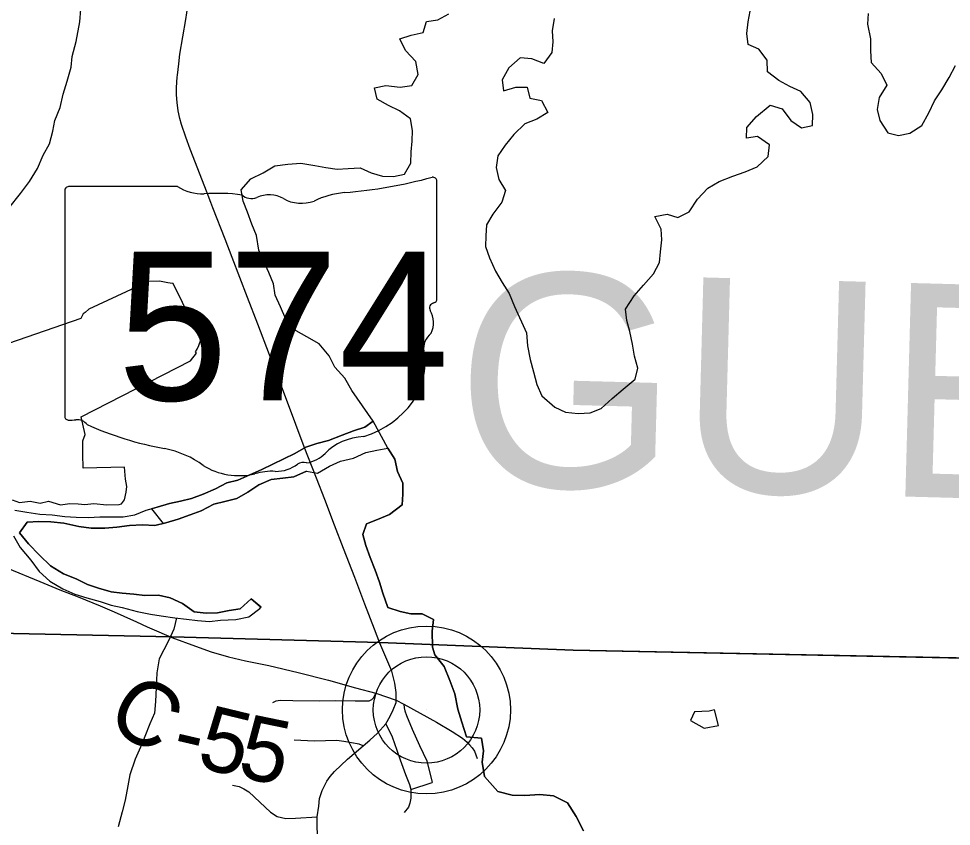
# Model space of a CAD drawing. Extents: x 0 to 191, y 0 to 55.
# Drawn here: x 144.111 to 144.5244, y 23.7729 to 24.1309 of the extents above; entities that cross this region are included whole.
import ezdxf

# ---------------------------------------------------------------- set-up
doc = ezdxf.new("R2010")
doc.units = 0
for name, color, linetype in [('GM_X_Corporation', 7, 'Continuous'), ('GM_X_County_Road', 7, 'Continuous'), ('GM_X_County_Road_Text', 7, 'Continuous'), ('GM_X_County_Text', 7, 'Continuous'), ('GM_X_Major_Lake', 7, 'Continuous'), ('GM_X_Major_River', 7, 'Continuous'), ('GM_X_Minor_Lake', 7, 'Continuous'), ('GM_X_Minor_River', 7, 'Continuous'), ('GM_X_State_Location', 7, 'Continuous'), ('GM_X_State_Route', 7, 'Continuous'), ('GM_X_State_Shield', 7, 'Continuous'), ('GM_X_Township_Road', 7, 'Continuous'), ('GM_X_Unincorporated', 7, 'Continuous'), ('GM_X_Unincorporated_Location', 7, 'Continuous')]:
    doc.layers.add(name, color=color, linetype=linetype)

msp = doc.modelspace()

# ---------------------------------------------------------------- linework, layer by layer
at = {"layer": 'GM_X_Corporation'}
for points in [[(149.5758, 25.41761), (143.27549, 25.41761), (143.27549, 22.87347), (143.3138, 22.87294), (143.47809, 22.86847), (143.4892, 23.25041), (143.50802, 23.86711), (143.51777, 23.86795), (143.52133, 23.86809), (143.52783, 23.86865), (143.53573, 23.86991), (143.5371, 23.871), (144.17888, 23.85682), (144.27104, 23.85429), (144.35683, 23.85102), (144.94266, 23.83902)], [(145.79254, 25.41761), (143.27549, 25.41761), (143.27549, 22.87347), (143.3138, 22.87294), (143.47809, 22.86847), (143.4892, 23.25041), (143.50802, 23.86711), (143.51777, 23.86795), (143.52133, 23.86809), (143.52783, 23.86865), (143.53573, 23.86991), (143.5371, 23.871), (144.17888, 23.85682), (144.27104, 23.85429), (144.35683, 23.85102), (144.94266, 23.83902)], [(144.94266, 23.83902), (144.35683, 23.85102), (144.27104, 23.85429), (144.17888, 23.85682), (143.5371, 23.871), (143.53573, 23.86991), (143.52783, 23.86865), (143.52133, 23.86809), (143.51777, 23.86795), (143.50802, 23.86711), (143.4892, 23.25041), (143.47809, 22.86847), (143.3138, 22.87294), (143.27549, 22.87347), (143.27549, 18.61761)], [(143.4892, 23.25041), (143.50802, 23.86711), (143.51777, 23.86795), (143.52133, 23.86809), (143.52783, 23.86865), (143.53573, 23.86991), (143.5371, 23.871), (144.17888, 23.85682), (144.27104, 23.85429), (144.35683, 23.85102), (144.94266, 23.83902)]]:
    msp.add_lwpolyline(points, dxfattribs=at)
at = {"layer": 'GM_X_County_Road'}
for points in [[(144.10605, 23.88732), (144.1204, 23.88139), (144.12931, 23.87773), (144.13742, 23.87459), (144.14712, 23.87057), (144.15334, 23.86787), (144.15761, 23.86604), (144.16326, 23.86348), (144.16806, 23.86129), (144.17004, 23.8604), (144.17316, 23.85902), (144.17898, 23.85655)], [(144.17898, 23.85655), (144.18942, 23.85269), (144.19636, 23.85018), (144.20398, 23.84794), (144.21165, 23.84627), (144.22198, 23.84413), (144.23486, 23.841), (144.24829, 23.83768), (144.26037, 23.83432), (144.26927, 23.83186), (144.2784, 23.82875)]]:
    msp.add_lwpolyline(points, dxfattribs=at)
at = {"layer": 'GM_X_Major_Lake'}
for p, q in [((144.27465, 23.94045), (144.26809, 23.95251)), ((144.16985, 23.91363), (144.1751, 23.9071))]:
    msp.add_line(p, q, dxfattribs=at)
for points in [[(144.26809, 23.95251), (144.25868, 23.96604), (144.2556, 23.9715), (144.25119, 23.97638), (144.24868, 23.98147), (144.24427, 23.98672), (144.23875, 23.98988), (144.234, 23.99247), (144.2294, 23.99772), (144.22707, 24.00319), (144.22475, 24.00828), (144.22394, 24.01339), (144.22199, 24.0183), (144.21967, 24.0232), (144.21754, 24.02829), (144.21652, 24.03473), (144.21439, 24.03982), (144.21244, 24.04511), (144.21049, 24.05001), (144.20969, 24.05493), (144.21398, 24.05992), (144.21944, 24.06245), (144.22452, 24.06555), (144.23037, 24.06638), (144.23604, 24.06683), (144.2423, 24.06577), (144.24723, 24.06488), (144.25215, 24.06418), (144.25707, 24.06443), (144.26236, 24.06469), (144.2673, 24.06247), (144.27224, 24.06102), (144.27716, 24.06089), (144.28207, 24.0619), (144.28485, 24.06686), (144.28499, 24.0718), (144.28551, 24.07654), (144.28564, 24.08129), (144.28464, 24.08639), (144.27988, 24.08994), (144.27493, 24.09234), (144.26998, 24.09512), (144.2688, 24.10023), (144.2737, 24.10124), (144.28014, 24.10056), (144.28524, 24.10119), (144.28803, 24.10616), (144.28702, 24.11183), (144.28243, 24.11671), (144.27991, 24.12198), (144.28501, 24.12356), (144.29029, 24.12477), (144.29175, 24.12953), (144.29685, 24.13035), (144.30174, 24.13306)], [(144.3483, 24.13099), (144.34741, 24.12548), (144.34784, 24.12055), (144.34733, 24.1158), (144.34378, 24.11102), (144.33847, 24.11304), (144.33335, 24.11355), (144.32829, 24.10912), (144.32532, 24.10378), (144.32594, 24.09885), (144.33141, 24.10044), (144.33633, 24.1005), (144.33752, 24.09558), (144.34282, 24.09451), (144.34553, 24.08923), (144.34064, 24.08633), (144.33537, 24.08418), (144.3305, 24.07957), (144.32658, 24.07478), (144.32341, 24.07), (144.32271, 24.06487), (144.3239, 24.05957), (144.32679, 24.05468), (144.32514, 24.04954), (144.32123, 24.04418), (144.31844, 24.03941), (144.31811, 24.03466), (144.31797, 24.02992), (144.31973, 24.02482), (144.32244, 24.01898), (144.32533, 24.01389), (144.32841, 24.009), (144.33074, 24.00334), (144.33616, 23.99165), (144.3366, 23.98578), (144.3378, 23.97973), (144.33918, 23.97425), (144.34076, 23.96877), (144.34289, 23.96368), (144.34862, 23.95863), (144.35337, 23.95641), (144.35905, 23.95591), (144.36435, 23.95617), (144.36924, 23.95813), (144.37412, 23.96255), (144.37899, 23.96659), (144.38424, 23.97101), (144.38551, 23.97596), (144.38395, 23.98125), (144.38313, 23.98655), (144.38194, 23.99222), (144.38056, 23.99713), (144.37994, 24.00206), (144.38385, 24.00798), (144.38796, 24.01278), (144.39245, 24.01776), (144.39505, 24.02272), (144.39556, 24.02747), (144.39607, 24.03278), (144.39583, 24.03752), (144.39294, 24.04317), (144.39841, 24.04419), (144.40316, 24.04273), (144.40824, 24.04526), (144.41196, 24.05081), (144.41645, 24.05579), (144.42153, 24.0587), (144.42755, 24.06105), (144.43302, 24.06301), (144.43829, 24.06516), (144.44316, 24.06978), (144.44387, 24.0749)], [(144.44387, 24.0749), (144.43853, 24.07863), (144.43362, 24.07781), (144.43376, 24.08255), (144.43806, 24.08754), (144.44406, 24.09254), (144.44937, 24.0909), (144.45321, 24.08564), (144.45797, 24.08247), (144.46288, 24.08348), (144.46302, 24.08841), (144.46183, 24.09371), (144.45761, 24.09859), (144.45286, 24.1008), (144.44791, 24.1034), (144.44295, 24.10732), (144.44271, 24.11244), (144.43906, 24.11732), (144.43431, 24.11935), (144.43369, 24.12427), (144.43439, 24.1294), (144.43529, 24.13415)], [(144.48751, 24.13309), (144.48719, 24.12835), (144.48858, 24.12192), (144.48863, 24.11661), (144.48888, 24.11149), (144.49328, 24.10661), (144.4958, 24.10133), (144.49245, 24.09598), (144.49156, 24.09066), (144.49275, 24.08575), (144.49621, 24.08029), (144.50095, 24.07902), (144.50605, 24.08003), (144.51131, 24.08351), (144.51447, 24.08905), (144.51687, 24.09439), (144.52022, 24.09936), (144.52338, 24.10471), (144.52616, 24.11005)], [(144.26809, 23.95251), (144.26453, 23.94981), (144.25944, 23.94823), (144.25435, 23.94627), (144.24832, 23.94392), (144.24323, 23.94253), (144.23833, 23.94095), (144.23344, 23.93805)], [(144.23344, 23.93805), (144.21876, 23.93104), (144.20821, 23.92636), (144.20331, 23.92516), (144.19823, 23.92244), (144.19276, 23.9201), (144.18768, 23.91814), (144.18277, 23.91694), (144.17786, 23.91593), (144.17239, 23.91435), (144.16985, 23.91363)], [(144.23863, 23.93034), (144.24355, 23.92945), (144.24882, 23.93255), (144.25372, 23.9347), (144.25938, 23.93609), (144.26484, 23.93863), (144.26974, 23.93964), (144.27465, 23.94046), (144.27773, 23.93556), (144.27892, 23.93008), (144.28125, 23.92499), (144.2813, 23.92006), (144.28097, 23.91532), (144.27534, 23.91108), (144.27007, 23.90892), (144.26517, 23.90697), (144.26352, 23.90221), (144.26489, 23.89729), (144.26684, 23.89201), (144.26898, 23.88635), (144.27093, 23.88106), (144.2725, 23.87615), (144.27464, 23.86992), (144.28015, 23.8681), (144.28489, 23.86702), (144.28981, 23.86708), (144.29494, 23.86449), (144.29424, 23.85936), (144.29443, 23.85234)], [(144.27465, 23.94046), (144.27773, 23.93556), (144.27892, 23.93008), (144.28125, 23.92499), (144.2813, 23.92006), (144.28097, 23.91532), (144.27534, 23.91108), (144.27007, 23.90892), (144.26517, 23.90697), (144.26352, 23.90221), (144.26489, 23.89729), (144.26684, 23.89201), (144.26898, 23.88635), (144.27093, 23.88106), (144.2725, 23.87615), (144.27464, 23.86992), (144.28015, 23.8681), (144.28489, 23.86702), (144.28981, 23.86708), (144.29494, 23.86449), (144.29424, 23.85936), (144.29443, 23.85234)], [(144.29443, 23.85234), (144.29424, 23.85936), (144.29494, 23.86449), (144.28981, 23.86708), (144.28489, 23.86702), (144.28015, 23.8681), (144.27464, 23.86992), (144.2725, 23.87615), (144.27093, 23.88106), (144.26898, 23.88635), (144.26684, 23.89201), (144.26489, 23.89729), (144.26352, 23.90221), (144.26517, 23.90697), (144.27007, 23.90892), (144.27534, 23.91108), (144.28097, 23.91532), (144.2813, 23.92006), (144.28125, 23.92499), (144.27892, 23.93008), (144.27773, 23.93556), (144.27465, 23.94045)], [(144.1751, 23.9071), (144.17625, 23.90738), (144.18172, 23.90896), (144.187, 23.91092), (144.1919, 23.91269), (144.19754, 23.91561), (144.20245, 23.9168), (144.20773, 23.9182), (144.21262, 23.92091), (144.2175, 23.9242), (144.22297, 23.92654), (144.22807, 23.92717), (144.23298, 23.9278), (144.23863, 23.93034)], [(144.36142, 23.77095), (144.35817, 23.77719), (144.35435, 23.78323), (144.34808, 23.78642), (144.34202, 23.78694), (144.3354, 23.78652), (144.32972, 23.78667), (144.32347, 23.78834), (144.31756, 23.79494), (144.31639, 23.80138), (144.31711, 23.80632), (144.31613, 23.81201), (144.30951, 23.81253), (144.30738, 23.81897), (144.30565, 23.82484), (144.30428, 23.83166), (144.30216, 23.83753), (144.29967, 23.84377), (144.29547, 23.84886), (144.29443, 23.85234)], [(144.29443, 23.85234), (144.29547, 23.84886), (144.29967, 23.84377), (144.30216, 23.83753), (144.30428, 23.83166), (144.30565, 23.82484), (144.30738, 23.81897), (144.30951, 23.81253), (144.31613, 23.81201), (144.31711, 23.80632), (144.31639, 23.80138), (144.31756, 23.79494), (144.32347, 23.78834), (144.32972, 23.78667), (144.3354, 23.78652), (144.34202, 23.78694), (144.34808, 23.78642), (144.35435, 23.78323), (144.35817, 23.77719), (144.36142, 23.77095)], [(144.40882, 23.81982), (144.4149, 23.81644), (144.42114, 23.81762), (144.41939, 23.82444), (144.41713, 23.82386)], [(144.41713, 23.82386), (144.4105, 23.82362), (144.40882, 23.81982)]]:
    msp.add_lwpolyline(points, dxfattribs=at)
at = {"layer": 'GM_X_Major_River'}
msp.add_line((144.27465, 23.94045), (144.26809, 23.95251), dxfattribs=at)
for points in [[(144.23344, 23.93805), (144.23833, 23.94095), (144.24323, 23.94253), (144.24832, 23.94392), (144.25435, 23.94627), (144.25944, 23.94823), (144.26453, 23.94981), (144.26809, 23.95251)], [(144.10941, 23.91299), (144.11472, 23.91211), (144.1204, 23.91123), (144.12589, 23.91092), (144.13158, 23.91023), (144.1365, 23.90992), (144.14199, 23.9098), (144.14709, 23.91005), (144.1522, 23.91011), (144.15731, 23.90999), (144.16259, 23.911), (144.16749, 23.91296), (144.17239, 23.91435), (144.17786, 23.91593), (144.18277, 23.91694), (144.18768, 23.91814), (144.19276, 23.9201), (144.19823, 23.92244), (144.20331, 23.92516), (144.20821, 23.92636), (144.21876, 23.93104), (144.23344, 23.93805)], [(144.23863, 23.93034), (144.24355, 23.92945), (144.24882, 23.93255), (144.25372, 23.9347), (144.25938, 23.93609), (144.26484, 23.93863), (144.26974, 23.93964), (144.27465, 23.94046)], [(144.23863, 23.93034), (144.24355, 23.92945), (144.24882, 23.93255), (144.25372, 23.9347), (144.25938, 23.93609), (144.26484, 23.93863), (144.26974, 23.93964), (144.27465, 23.94045)], [(144.23863, 23.93034), (144.23298, 23.9278), (144.22807, 23.92717), (144.22297, 23.92654), (144.2175, 23.9242), (144.21262, 23.92091), (144.20773, 23.9182), (144.20245, 23.9168), (144.19754, 23.91561), (144.1919, 23.91269), (144.187, 23.91092), (144.18172, 23.90896), (144.17625, 23.90738), (144.17135, 23.90618), (144.16586, 23.90649), (144.16018, 23.90623), (144.15452, 23.9054), (144.14923, 23.90496), (144.14317, 23.90507), (144.13768, 23.90576), (144.13104, 23.90719), (144.12536, 23.90788), (144.12006, 23.908), (144.11477, 23.90775), (144.11141, 23.90297), (144.11544, 23.89809), (144.12022, 23.89303), (144.12519, 23.88835), (144.1309, 23.88482), (144.1366, 23.88261), (144.14154, 23.88002), (144.14648, 23.87838), (144.15198, 23.87674), (144.15691, 23.87623), (144.16202, 23.87573), (144.16694, 23.87522), (144.173, 23.87529), (144.17812, 23.87422), (144.18363, 23.87163), (144.18878, 23.86791), (144.19408, 23.8674), (144.19919, 23.86747), (144.20428, 23.86848), (144.20919, 23.8693), (144.21407, 23.87372), (144.21826, 23.87017)], [(144.21847, 23.87), (144.21407, 23.87372), (144.20919, 23.8693), (144.20428, 23.86848), (144.19919, 23.86747), (144.19408, 23.8674), (144.18878, 23.86791), (144.18363, 23.87163), (144.17812, 23.87422), (144.173, 23.87529), (144.16694, 23.87522), (144.16202, 23.87573), (144.15691, 23.87623), (144.15198, 23.87674), (144.14648, 23.87838), (144.14154, 23.88002), (144.1366, 23.88261), (144.1309, 23.88482), (144.12519, 23.88835), (144.12022, 23.89303), (144.11544, 23.89809), (144.11141, 23.90297), (144.11477, 23.90775), (144.12006, 23.908), (144.12536, 23.90788), (144.13104, 23.90719), (144.13768, 23.90576), (144.14317, 23.90507), (144.14923, 23.90496), (144.15452, 23.9054), (144.16018, 23.90623), (144.16586, 23.90649), (144.17135, 23.90618), (144.17625, 23.90738), (144.18172, 23.90896), (144.187, 23.91092), (144.1919, 23.91269), (144.19754, 23.91561), (144.20245, 23.9168), (144.20773, 23.9182), (144.21262, 23.92091), (144.2175, 23.9242), (144.22297, 23.92654), (144.22807, 23.92717), (144.23298, 23.9278), (144.23863, 23.93034)], [(144.10878, 23.90161), (144.11167, 23.89652), (144.11646, 23.8909), (144.1201, 23.88582), (144.12488, 23.88152), (144.13059, 23.87818), (144.13591, 23.87578), (144.14123, 23.87414), (144.14711, 23.87251), (144.15205, 23.87086), (144.15698, 23.86979), (144.16361, 23.86816), (144.16949, 23.86691), (144.17423, 23.86621), (144.18029, 23.86534), (144.18541, 23.86464), (144.19033, 23.86413), (144.19563, 23.86363), (144.20054, 23.86426), (144.20735, 23.86454), (144.21301, 23.86574), (144.21789, 23.86941), (144.21827, 23.86979)], [(144.10878, 23.90161), (144.11167, 23.89652), (144.11646, 23.8909), (144.1201, 23.88582), (144.12488, 23.88152), (144.13059, 23.87818), (144.13591, 23.87578), (144.14123, 23.87414), (144.14711, 23.87251), (144.15205, 23.87086), (144.15698, 23.86979), (144.16361, 23.86816), (144.16949, 23.86691), (144.17423, 23.86621), (144.18029, 23.86534), (144.18541, 23.86464), (144.19033, 23.86413), (144.19563, 23.86363), (144.20054, 23.86426), (144.20735, 23.86454), (144.21301, 23.86574), (144.21789, 23.86941), (144.21847, 23.87)]]:
    msp.add_lwpolyline(points, dxfattribs=at)
at = {"layer": 'GM_X_Minor_Lake'}
for points in [[(144.15798, 23.91758), (144.1587, 23.921), (144.15906, 23.92347), (144.15845, 23.92669), (144.15802, 23.93199), (144.13967, 23.93157), (144.13942, 23.93782), (144.13955, 23.9437), (144.14046, 23.94656), (144.13868, 23.95431), (144.18722, 23.97919), (144.18983, 23.98263), (144.18945, 23.9832), (144.19019, 23.98434), (144.19093, 23.98606), (144.19185, 23.98853), (144.17948, 24.01341), (144.17815, 24.01358), (144.17721, 24.01376), (144.17342, 24.01447), (144.1685, 24.01441), (144.16699, 24.01363), (144.14214, 24.00214), (144.14046, 24.0006), (144.13971, 24.00002), (144.13859, 23.99792), (144.10655, 23.9869)], [(144.10823, 23.91753), (144.11146, 23.91643), (144.11618, 23.91706), (144.12054, 23.91616), (144.12432, 23.91697), (144.12963, 23.91533), (144.13379, 23.91595), (144.13738, 23.9158), (144.14041, 23.91546), (144.14438, 23.91589), (144.15006, 23.91539), (144.15555, 23.91546), (144.15668, 23.91586), (144.15798, 23.91758)]]:
    msp.add_lwpolyline(points, dxfattribs=at)
at = {"layer": 'GM_X_Minor_River'}
for points in [[(144.10667, 24.04682), (144.1119, 24.05334), (144.11582, 24.05869), (144.11935, 24.06443), (144.12193, 24.07034), (144.12472, 24.0753), (144.12617, 24.08101), (144.12707, 24.08576), (144.12947, 24.09148), (144.13073, 24.09737), (144.13256, 24.10308), (144.13438, 24.10937), (144.13471, 24.11411), (144.13653, 24.12077), (144.13814, 24.12951), (144.13865, 24.13502)], [(144.18101, 23.86524), (144.17978, 23.86021), (144.17742, 23.85503), (144.17742, 23.85503)], [(144.17742, 23.85503), (144.17336, 23.84712), (144.17226, 23.84085), (144.17192, 23.8344), (144.17176, 23.82814), (144.17122, 23.82301), (144.16916, 23.81826), (144.16692, 23.81274), (144.16506, 23.80799), (144.16262, 23.80266), (144.16039, 23.79563), (144.15947, 23.79088), (144.15818, 23.78442), (144.15688, 23.77929), (144.15521, 23.77264)]]:
    msp.add_lwpolyline(points, dxfattribs=at)
at = {"layer": 'GM_X_State_Route'}
for points in [[(144.27114, 23.85402), (144.2687, 23.86027), (144.26446, 23.87129), (144.25999, 23.88321), (144.25505, 23.89595), (144.25107, 23.90639), (144.24672, 23.9177), (144.24299, 23.92724), (144.23757, 23.94113), (144.23392, 23.95104), (144.22796, 23.96671), (144.22677, 23.96988), (144.22228, 23.98182), (144.21701, 23.99543), (144.2125, 24.00733), (144.20564, 24.025), (144.20252, 24.03311), (144.19715, 24.04702), (144.19628, 24.04935), (144.19463, 24.0537), (144.18708, 24.07308), (144.18513, 24.07832), (144.18322, 24.08391), (144.18247, 24.08663), (144.1818, 24.09001), (144.18129, 24.09372), (144.18102, 24.09716), (144.18104, 24.10029), (144.18132, 24.10496), (144.18142, 24.10584), (144.18197, 24.11081), (144.18255, 24.11513), (144.18507, 24.13046), (144.18688, 24.14242)], [(144.24357, 23.75331), (144.24337, 23.77707), (144.24402, 23.78185), (144.24433, 23.78518), (144.24554, 23.78871), (144.24763, 23.79289), (144.24903, 23.79498), (144.25104, 23.79715), (144.25675, 23.80266), (144.26378, 23.80857), (144.2667, 23.81109), (144.27012, 23.81413), (144.27384, 23.81831), (144.27573, 23.82166), (144.27706, 23.82444), (144.27831, 23.82783), (144.2784, 23.82875), (144.27842, 23.83218), (144.2777, 23.83637), (144.27637, 23.8416), (144.27114, 23.85402)]]:
    msp.add_lwpolyline(points, dxfattribs=at)
at = {"layer": 'GM_X_State_Shield'}
for p, q in [((144.18143, 24.05642), (144.13317, 24.05642)), ((144.29634, 24.00656), (144.29634, 24.0589)), ((144.13154, 24.0547), (144.13154, 23.95464)), ((144.29632, 24.00657), (144.29634, 24.00656))]:
    msp.add_line(p, q, dxfattribs=at)
for centre, major_axis, start_param, end_param in [((144.23763, 24.19284), (0.17476, 0), 4.814394, 5.042369), ((144.29451, 24.05912), (0.00183, 0), 6.141152, 7.989035), ((144.13343, 24.05491), (0.00191, 0), 1.712693, 3.28349), ((144.19292, 24.06803), (0.01852, 0), 4.042523, 4.731795), ((144.19906, 24.00024), (0.06648, 0), 1.404758, 1.657858), ((144.21415, 24.05543), (0.00534, 0), 3.836095, 5.185415), ((144.22199, 24.04386), (0.01111, 0), 0.950623, 2.079405), ((144.25993, 24.02586), (0.03516, 0), 1.699011, 2.107814), ((144.23633, 24.05973), (0.01336, 0), 4.081561, 5.145723), ((144.29591, 24.00271), (0.00284, 0), 1.883978, 3.671073), ((144.29438, 24.00635), (0.00196, 0), 5.05454, 6.418171), ((144.27785, 23.9961), (0.01704, 0), 5.934695, 6.695948), ((144.30291, 23.98465), (0.0124, 0), 2.387724, 3.262537), ((144.24742, 23.97799), (0.04371, 0), 5.101752, 6.440018), ((144.13345, 23.95442), (0.00193, 0), 3.00124, 4.508301), ((144.13374, 23.96466), (0.0147, 0), 4.665946, 4.897461), ((144.13675, 23.94886), (0.0053, 0), 0.519207, 1.627899), ((144.20366, 24.03876), (0.1262, 0), 4.195997, 4.488961), ((144.26585, 23.92655), (0.02394, 0), 1.647645, 2.488434), ((144.16604, 23.90968), (0.03949, 0), 0.823519, 1.323587), ((144.23552, 23.94494), (0.01412, 0), 4.937069, 5.64225), ((144.20874, 23.94837), (0.02506, 0), 4.026481, 4.996735), ((144.22505, 23.94087), (0.01335, 0), 4.691044, 5.507374), ((144.23713, 23.93118), (0.00376, 0), 1.147584, 2.315152), ((144.22322, 23.91377), (0.02059, 0), 1.495662, 1.94098)]:
    msp.add_ellipse(centre, major_axis=major_axis, ratio=0.8, start_param=start_param, end_param=end_param, dxfattribs=at)
at = {"layer": 'GM_X_Township_Road'}
msp.add_line((144.28484, 23.78922), (144.29426, 23.79226), dxfattribs=at)
for points in [[(144.22365, 23.8278), (144.22521, 23.82853), (144.22688, 23.82874), (144.23257, 23.82862), (144.24436, 23.82848), (144.25166, 23.82858), (144.26022, 23.82843), (144.26644, 23.82849), (144.26756, 23.82903), (144.26848, 23.83), (144.26927, 23.83186)], [(144.2784, 23.82875), (144.28181, 23.827), (144.29622, 23.8191), (144.30316, 23.81483), (144.30775, 23.81194), (144.30978, 23.81024), (144.3109, 23.80897), (144.31199, 23.80766), (144.31302, 23.80624), (144.31366, 23.80454), (144.31418, 23.80296)], [(144.28181, 23.827), (144.28188, 23.82546), (144.28213, 23.82401), (144.28291, 23.82196), (144.28537, 23.81596), (144.28876, 23.80876), (144.29189, 23.80192), (144.29426, 23.79226)], [(144.27384, 23.81831), (144.27655, 23.81257), (144.27869, 23.80667), (144.28015, 23.80239), (144.28255, 23.79587), (144.28432, 23.79144), (144.28484, 23.78922), (144.28484, 23.78534), (144.28438, 23.78321), (144.28387, 23.7814), (144.28193, 23.77907)], [(144.26378, 23.80857), (144.26194, 23.80928), (144.25521, 23.81048), (144.25203, 23.8109), (144.24201, 23.81069), (144.23319, 23.811)], [(144.20576, 23.79114), (144.2087, 23.79048), (144.21077, 23.78956), (144.21306, 23.78809), (144.21796, 23.78356), (144.22259, 23.7792), (144.22564, 23.7773), (144.22951, 23.77634), (144.23368, 23.77643), (144.24337, 23.77707)]]:
    msp.add_lwpolyline(points, dxfattribs=at)
at = {"layer": 'GM_X_Unincorporated'}
for radius in [0.0372, 0.02358]:
    msp.add_circle((144.29179, 23.82446), radius, dxfattribs=at)
at = {"layer": 'GM_X_Unincorporated_Location'}
msp.add_line((144.29179, 23.82446), (144.29179, 23.82446), dxfattribs=at)

# ---------------------------------------------------------------- texts
at = {"layer": 'GM_X_County_Road_Text'}
for s, rotation, p in [('C', 327.5917, (144.14866, 23.81851)), ('5', 346.4106, (144.18925, 23.79935)), ('5', 348.3746, (144.2073, 23.79501)), ('-', 346.8832, (144.17795, 23.80198))]:
    msp.add_text(s, height=0.02841, rotation=rotation, dxfattribs=at).set_placement(p)
at = {"layer": 'GM_X_County_Text'}
msp.add_text('GUERNSEY COUNTY', height=0.094697, rotation=358.4647, dxfattribs=at).set_placement((144.30373, 23.9244))
at = {"layer": 'GM_X_State_Location'}
for s, p in [('s', (144.21209, 23.99802)), ('r', (144.21208, 23.99802))]:
    msp.add_text(s, height=0.0000947, dxfattribs=at).set_placement(p)
msp.add_text('574', height=0.0000947, rotation=0, dxfattribs=at).set_placement((144.17866, 23.99113))
at = {"layer": 'GM_X_State_Shield'}
msp.add_text('574', height=0.065918, dxfattribs=at).set_placement((144.1548, 23.96169))

doc.saveas('drawing.dxf')
